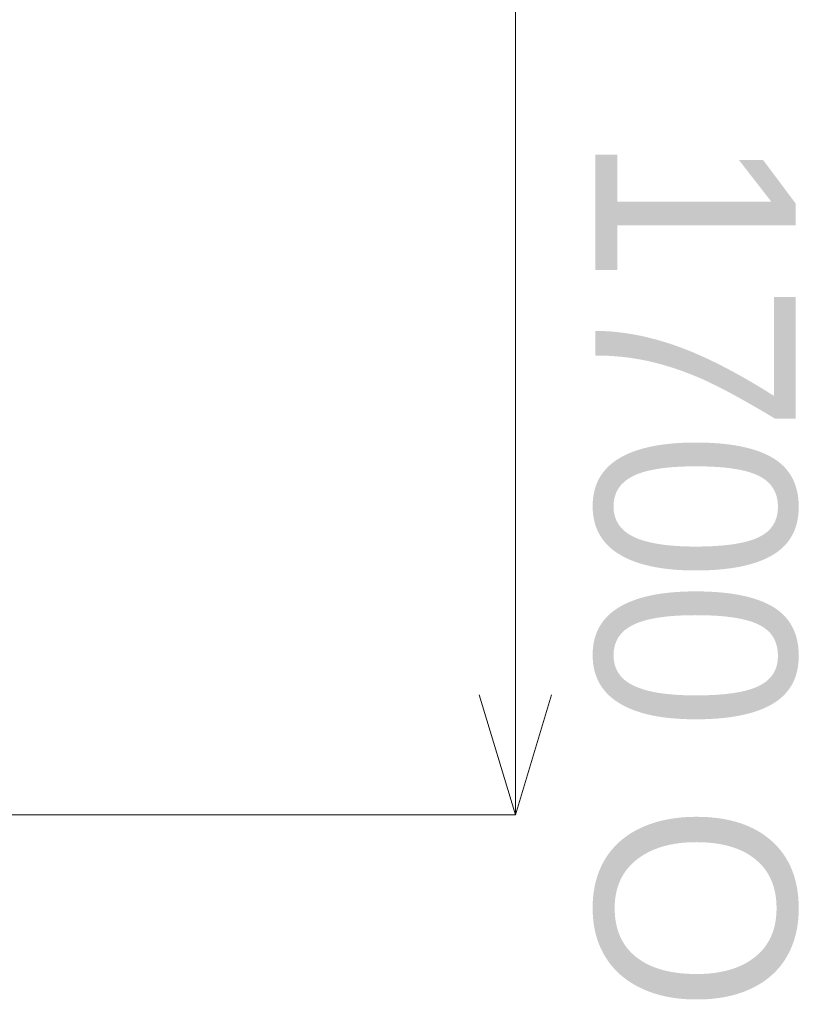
# Model space of a CAD drawing. Header units: millimetres. Extents: x -4738 to 65662, y -68080 to 6847.
# Tile 469 of 656: x 6031 to 7004, y -20087 to -18857. Entities that reach past the tile are written whole.
import ezdxf

# ---------------------------------------------------------------- set-up
doc = ezdxf.new("R2010")
doc.units = ezdxf.units.MM
doc.layers.add('COTAS_O', color=1, linetype='Continuous', lineweight=0)
doc.dimstyles.new('R19_100', dxfattribs={"dimtxt": 250, "dimasz": 150, "dimexe": 150, "dimexo": 80, "dimgap": 100, "dimtad": 1, "dimtih": 1, "dimtoh": 1, "dimdsep": 46, "dimcen": 0.09, "dimadec": 0, "dimazin": 0, "dimtfac": 1, "dimtdec": 4, "dimtofl": 0, "dimtmove": 0, "dimatfit": 3, "dimfxl": 1, "dimtolj": 1, "dimtzin": 0, "dimarcsym": 0})

# ---------------------------------------------------------------- blocks, each defined once
blk = doc.blocks.new('DIM_R31_37')
at = {"layer": 'COTAS_O'}
for p, q in [((5950, -18150), (6650, -18150)), ((6650, -18150), (6605, -18300)), ((6650, -18150), (6650, -19850)), ((6650, -18150), (6695, -18300)), ((6650, -19850), (6605, -19700)), ((6650, -19850), (6695, -19700)), ((5950, -19850), (6650, -19850))]:
    blk.add_line(p, q, dxfattribs=at)
blk.add_text('1700 O', height=250, rotation=-90, dxfattribs=at).set_placement((6750, -19000))

msp = doc.modelspace()

# ---------------------------------------------------------------- dimensions: what is measured, and where the dimension line sits
at = {"layer": 'COTAS_O'}
dim = msp.add_aligned_dim(p1=(5950, -18150), p2=(5950, -19850), distance=700, text='<> O', dimstyle='R19_100', dxfattribs=at)
dim.commit()
dim.dimension.update_dxf_attribs({"geometry": 'DIM_R31_37', "text_midpoint": (6650, -19000)})

doc.saveas('drawing.dxf')
